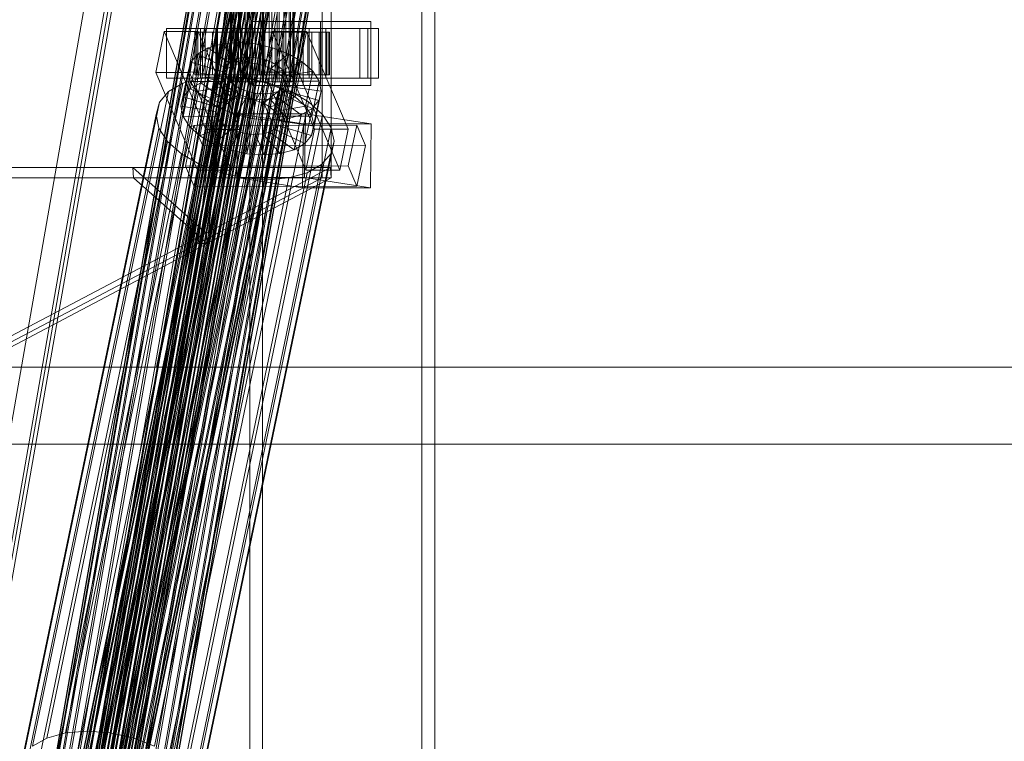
# Model space of a CAD drawing. Header units: millimetres. Extents: x -4395 to 65662, y -65530 to 6847.
# Tile 632 of 656: x 20058 to 20335, y -18334 to -18130. Entities that reach past the tile are written whole.
import ezdxf

# ---------------------------------------------------------------- set-up
doc = ezdxf.new("R2010")
doc.units = ezdxf.units.MM
for name, color, linetype, lineweight in [('superior_C02', 7, 'Continuous', 0), ('superior_C07', 7, 'Continuous', 0), ('superior_fines-r33-C07-C02', 7, 'Continuous', 0)]:
    doc.layers.add(name, color=color, linetype=linetype, lineweight=lineweight)

msp = doc.modelspace()

# ---------------------------------------------------------------- linework, layer by layer
at = {"layer": 'superior_C02'}
for p, q in [((20122.893, -17575), (20122.893, -18425)), ((20126.47, -18425), (20126.47, -17575)), ((20171.385, -18425), (20171.385, -17575)), ((20174.961, -17575), (20174.961, -18425)), ((20117.402, -18148), (20117.402, -17852)), ((20117.613, -18148), (20117.613, -17852)), ((20117.804, -18148), (20117.804, -17852)), ((20118.423, -18148), (20118.423, -17852)), ((20118.791, -18148), (20118.791, -17852)), ((20119.776, -18148), (20119.776, -17852)), ((20120.296, -18148), (20120.296, -17852)), ((20121.58, -18148), (20121.58, -17852)), ((20122.217, -18148), (20122.217, -17852)), ((20123.712, -18148), (20123.712, -17852)), ((20124.422, -18148), (20124.422, -17852)), ((20126.027, -18148), (20126.027, -17852)), ((20126.762, -18148), (20126.762, -17852)), ((20128.367, -18148), (20128.367, -17852)), ((20129.077, -18148), (20129.077, -17852)), ((20130.573, -18148), (20130.573, -17852)), ((20131.209, -18148), (20131.209, -17852)), ((20132.493, -18148), (20132.493, -17852)), ((20133.013, -18148), (20133.013, -17852)), ((20133.999, -18148), (20133.999, -17852)), ((20134.366, -18148), (20134.366, -17852)), ((20134.986, -17852), (20134.986, -18148)), ((20135.176, -18148), (20135.176, -17852)), ((20135.387, -18148), (20135.387, -17852)), ((20117.046, -18130), (20096.643, -18228.298)), ((20098.422, -18228.298), (20118.824, -18130)), ((20142.795, -18131), (20123.704, -18131)), ((20123.704, -18131), (20123.704, -18149)), ((20137.892, -18131), (20123.704, -18131)), ((20137.892, -18149), (20137.892, -18131)), ((20137.892, -18131), (20156.983, -18131)), ((20142.795, -18149), (20142.795, -18131)), ((20142.795, -18131), (20156.983, -18131)), ((20156.983, -18131), (20156.983, -18149)), ((20109.039, -18133), (20099.494, -18133)), ((20099.494, -18133), (20099.494, -18147)), ((20113.8, -18133), (20099.494, -18133)), ((20109.039, -18147), (20109.039, -18133)), ((20109.039, -18133), (20123.346, -18133)), ((20156.159, -18133), (20110.341, -18133)), ((20110.341, -18133), (20110.341, -18147)), ((20113.321, -18133), (20110.341, -18133)), ((20113.321, -18147), (20113.321, -18133)), ((20113.321, -18133), (20159.14, -18133)), ((20113.8, -18147), (20113.8, -18133)), ((20113.8, -18133), (20123.346, -18133)), ((20123.346, -18133), (20123.346, -18147)), ((20139.585, -18133), (20130.04, -18133)), ((20130.04, -18133), (20130.04, -18147)), ((20144.346, -18133), (20130.04, -18133)), ((20139.585, -18147), (20139.585, -18133)), ((20139.585, -18133), (20153.892, -18133)), ((20144.346, -18147), (20144.346, -18133)), ((20144.346, -18133), (20153.892, -18133)), ((20153.892, -18133), (20153.892, -18147)), ((20156.159, -18147), (20156.159, -18133)), ((20156.159, -18133), (20159.14, -18133)), ((20159.14, -18133), (20159.14, -18147)), ((20098.806, -18133.859), (20096.425, -18145.327)), ((20108.351, -18133.847), (20098.806, -18133.859)), ((20110.556, -18161.391), (20098.806, -18133.859)), ((20105.971, -18145.315), (20108.351, -18133.847)), ((20107.857, -18134), (20107.411, -18134)), ((20107.411, -18134), (20117.402, -18134)), ((20107.411, -18146), (20107.411, -18134)), ((20107.411, -18134), (20108.258, -18134)), ((20109.566, -18134), (20107.857, -18134)), ((20107.857, -18134), (20117.613, -18134)), ((20107.857, -18146), (20107.857, -18134)), ((20108.258, -18134), (20117.804, -18134)), ((20108.258, -18146), (20108.258, -18134)), ((20108.258, -18134), (20110.342, -18134)), ((20108.351, -18133.847), (20120.102, -18161.379)), ((20112.422, -18134), (20109.566, -18134)), ((20109.566, -18134), (20118.423, -18134)), ((20109.566, -18146), (20109.566, -18134)), ((20110.342, -18134), (20118.791, -18134)), ((20110.342, -18146), (20110.342, -18134)), ((20110.342, -18134), (20113.52, -18134)), ((20116.231, -18134), (20112.422, -18134)), ((20112.422, -18134), (20119.776, -18134)), ((20112.422, -18146), (20112.422, -18134)), ((20113.52, -18134), (20120.296, -18134)), ((20113.52, -18146), (20113.52, -18134)), ((20113.52, -18134), (20117.575, -18134)), ((20120.732, -18134), (20116.231, -18134)), ((20116.231, -18134), (20121.58, -18134)), ((20116.231, -18146), (20116.231, -18134)), ((20117.402, -18134), (20117.613, -18134)), ((20117.402, -18134), (20117.402, -18146)), ((20117.804, -18134), (20117.402, -18134)), ((20117.575, -18134), (20122.217, -18134)), ((20117.575, -18146), (20117.575, -18134)), ((20117.575, -18134), (20122.231, -18134)), ((20117.613, -18134), (20118.423, -18134)), ((20117.613, -18134), (20117.613, -18146)), ((20117.804, -18134), (20117.804, -18146)), ((20118.791, -18134), (20117.804, -18134)), ((20118.423, -18134), (20119.776, -18134)), ((20118.423, -18134), (20118.423, -18146)), ((20118.791, -18134), (20118.791, -18146)), ((20120.296, -18134), (20118.791, -18134)), ((20119.776, -18134), (20121.58, -18134)), ((20119.776, -18134), (20119.776, -18146)), ((20120.296, -18134), (20120.296, -18146)), ((20122.217, -18134), (20120.296, -18134)), ((20125.619, -18134), (20120.732, -18134)), ((20120.732, -18134), (20123.712, -18134)), ((20120.732, -18146), (20120.732, -18134)), ((20121.58, -18134), (20123.712, -18134)), ((20121.58, -18134), (20121.58, -18146)), ((20122.217, -18134), (20122.217, -18146)), ((20124.422, -18134), (20122.217, -18134)), ((20122.231, -18134), (20124.422, -18134)), ((20122.231, -18146), (20122.231, -18134)), ((20122.231, -18134), (20127.171, -18134)), ((20123.712, -18134), (20126.027, -18134)), ((20123.712, -18134), (20123.712, -18146)), ((20124.422, -18134), (20124.422, -18146)), ((20126.762, -18134), (20124.422, -18134)), ((20130.559, -18134), (20125.619, -18134)), ((20125.619, -18134), (20126.027, -18134)), ((20125.619, -18146), (20125.619, -18134)), ((20126.027, -18134), (20128.367, -18134)), ((20126.027, -18134), (20126.027, -18146)), ((20127.171, -18134), (20126.762, -18134)), ((20126.762, -18134), (20126.762, -18146)), ((20129.077, -18134), (20126.762, -18134)), ((20129.351, -18133.821), (20126.971, -18145.289)), ((20127.171, -18146), (20127.171, -18134)), ((20127.171, -18134), (20132.058, -18134)), ((20130.559, -18134), (20128.367, -18134)), ((20128.367, -18134), (20130.573, -18134)), ((20128.367, -18134), (20128.367, -18146)), ((20132.058, -18134), (20129.077, -18134)), ((20129.077, -18134), (20129.077, -18146)), ((20131.209, -18134), (20129.077, -18134)), ((20138.897, -18133.809), (20129.351, -18133.821)), ((20141.102, -18161.353), (20129.351, -18133.821)), ((20135.215, -18134), (20130.559, -18134)), ((20130.559, -18146), (20130.559, -18134)), ((20135.215, -18134), (20130.573, -18134)), ((20130.573, -18134), (20132.493, -18134)), ((20130.573, -18134), (20130.573, -18146)), ((20136.559, -18134), (20131.209, -18134)), ((20131.209, -18134), (20131.209, -18146)), ((20133.013, -18134), (20131.209, -18134)), ((20132.058, -18146), (20132.058, -18134)), ((20132.058, -18134), (20136.559, -18134)), ((20139.27, -18134), (20132.493, -18134)), ((20132.493, -18134), (20133.999, -18134)), ((20132.493, -18134), (20132.493, -18146)), ((20140.367, -18134), (20133.013, -18134)), ((20133.013, -18134), (20133.013, -18146)), ((20134.366, -18134), (20133.013, -18134)), ((20142.447, -18134), (20133.999, -18134)), ((20133.999, -18134), (20134.986, -18134)), ((20133.999, -18134), (20133.999, -18146)), ((20143.223, -18134), (20134.366, -18134)), ((20134.366, -18134), (20134.366, -18146)), ((20135.176, -18134), (20134.366, -18134)), ((20134.986, -18134), (20144.531, -18134)), ((20134.986, -18146), (20134.986, -18134)), ((20134.986, -18134), (20135.387, -18134)), ((20144.933, -18134), (20135.176, -18134)), ((20135.176, -18134), (20135.176, -18146)), ((20135.387, -18134), (20135.176, -18134)), ((20139.27, -18134), (20135.215, -18134)), ((20135.215, -18146), (20135.215, -18134)), ((20145.379, -18134), (20135.387, -18134)), ((20135.387, -18134), (20135.387, -18146)), ((20136.516, -18145.277), (20138.897, -18133.809)), ((20136.559, -18146), (20136.559, -18134)), ((20136.559, -18134), (20140.367, -18134)), ((20138.897, -18133.809), (20150.647, -18161.341)), ((20142.447, -18134), (20139.27, -18134)), ((20139.27, -18146), (20139.27, -18134)), ((20140.367, -18146), (20140.367, -18134)), ((20140.367, -18134), (20143.223, -18134)), ((20144.531, -18134), (20142.447, -18134)), ((20142.447, -18146), (20142.447, -18134)), ((20143.223, -18146), (20143.223, -18134)), ((20143.223, -18134), (20144.933, -18134)), ((20144.531, -18134), (20144.531, -18146)), ((20145.379, -18134), (20144.531, -18134)), ((20144.933, -18146), (20144.933, -18134)), ((20144.933, -18134), (20145.379, -18134)), ((20145.379, -18146), (20145.379, -18134)), ((20111.215, -18138.419), (20108.198, -18140.156)), ((20109.175, -18148.249), (20111.215, -18138.419)), ((20115.125, -18137.325), (20111.215, -18138.419)), ((20111.215, -18138.419), (20118.108, -18143.38)), ((20113.084, -18147.155), (20115.125, -18137.325)), ((20119.66, -18136.948), (20115.125, -18137.325)), ((20115.125, -18137.325), (20119.96, -18142.862)), ((20117.62, -18146.777), (20119.66, -18136.948)), ((20124.513, -18137.313), (20119.66, -18136.948)), ((20119.66, -18136.948), (20122.108, -18142.683)), ((20122.473, -18147.143), (20124.513, -18137.313)), ((20124.513, -18137.313), (20124.407, -18142.856)), ((20129.352, -18138.396), (20124.513, -18137.313)), ((20129.352, -18138.396), (20126.699, -18143.369)), ((20127.311, -18148.226), (20129.352, -18138.396)), ((20133.847, -18140.123), (20129.352, -18138.396)), ((20074.073, -18355.541), (20118.448, -18141.742)), ((20075.924, -18355.022), (20120.3, -18141.224)), ((20078.073, -18354.844), (20122.448, -18141.045)), ((20080.371, -18355.017), (20124.747, -18141.218)), ((20082.664, -18355.53), (20127.039, -18141.731)), ((20106.158, -18149.985), (20108.198, -18140.156)), ((20108.198, -18140.156), (20106.279, -18142.416)), ((20108.198, -18140.156), (20116.679, -18144.203)), ((20118.448, -18141.742), (20117.019, -18142.565)), ((20120.3, -18141.224), (20118.448, -18141.742)), ((20122.448, -18141.045), (20120.3, -18141.224)), ((20124.747, -18141.218), (20122.448, -18141.045)), ((20127.039, -18141.731), (20124.747, -18141.218)), ((20129.168, -18142.549), (20127.039, -18141.731)), ((20133.847, -18140.123), (20128.828, -18144.188)), ((20131.807, -18149.953), (20133.847, -18140.123)), ((20137.693, -18142.377), (20133.847, -18140.123)), ((20071.735, -18357.434), (20116.11, -18143.635)), ((20072.643, -18356.363), (20117.019, -18142.565)), ((20084.793, -18356.348), (20129.168, -18142.549)), ((20086.614, -18357.415), (20130.99, -18143.617)), ((20104.239, -18152.246), (20106.279, -18142.416)), ((20106.279, -18142.416), (20105.589, -18145.047)), ((20106.279, -18142.416), (20115.77, -18145.274)), ((20116.679, -18144.203), (20114.639, -18154.033)), ((20115.77, -18145.274), (20116.679, -18144.203)), ((20116.11, -18143.635), (20115.783, -18144.881)), ((20118.108, -18143.38), (20116.068, -18153.21)), ((20117.019, -18142.565), (20116.11, -18143.635)), ((20116.679, -18144.203), (20118.108, -18143.38)), ((20119.96, -18142.862), (20117.92, -18152.692)), ((20118.108, -18143.38), (20119.96, -18142.862)), ((20119.96, -18142.862), (20122.108, -18142.683)), ((20122.108, -18142.683), (20120.068, -18152.513)), ((20122.108, -18142.683), (20124.407, -18142.856)), ((20124.407, -18142.856), (20122.367, -18152.686)), ((20124.407, -18142.856), (20126.699, -18143.369)), ((20126.699, -18143.369), (20124.659, -18153.199)), ((20126.699, -18143.369), (20128.828, -18144.188)), ((20128.828, -18144.188), (20126.788, -18154.017)), ((20128.828, -18144.188), (20130.65, -18145.255)), ((20130.99, -18143.617), (20129.168, -18142.549)), ((20137.693, -18142.377), (20130.65, -18145.255)), ((20132.38, -18144.861), (20130.99, -18143.617)), ((20135.652, -18152.207), (20137.693, -18142.377)), ((20140.626, -18145.003), (20137.693, -18142.377)), ((20071.055, -18331.197), (20109.31, -18146.887)), ((20071.408, -18358.68), (20115.783, -18144.881)), ((20071.685, -18360.017), (20116.061, -18146.218)), ((20072.548, -18361.352), (20116.924, -18147.554)), ((20077.118, -18330.692), (20115.373, -18146.383)), ((20083.606, -18331.181), (20121.86, -18146.872)), ((20088.004, -18358.659), (20132.38, -18144.861)), ((20133.243, -18146.196), (20088.867, -18359.995)), ((20089.145, -18361.332), (20133.52, -18147.533)), ((20096.425, -18145.327), (20105.971, -18145.315)), ((20096.425, -18145.327), (20108.176, -18172.859)), ((20099.494, -18147), (20109.039, -18147)), ((20099.494, -18147), (20113.8, -18147)), ((20103.549, -18154.877), (20105.589, -18145.047)), ((20109.31, -18146.887), (20104.083, -18148.35)), ((20105.589, -18145.047), (20115.443, -18146.52)), ((20105.589, -18145.047), (20106.175, -18147.868)), ((20117.721, -18172.847), (20105.971, -18145.315)), ((20117.402, -18146), (20107.411, -18146)), ((20107.411, -18146), (20107.857, -18146)), ((20108.258, -18146), (20107.411, -18146)), ((20117.613, -18146), (20107.857, -18146)), ((20107.857, -18146), (20109.566, -18146)), ((20117.804, -18146), (20108.258, -18146)), ((20110.342, -18146), (20108.258, -18146)), ((20123.346, -18147), (20109.039, -18147)), ((20109.175, -18148.249), (20113.084, -18147.155)), ((20115.373, -18146.383), (20109.31, -18146.887)), ((20118.423, -18146), (20109.566, -18146)), ((20109.566, -18146), (20112.422, -18146)), ((20110.341, -18147), (20156.159, -18147)), ((20110.341, -18147), (20113.321, -18147)), ((20118.791, -18146), (20110.342, -18146)), ((20113.52, -18146), (20110.342, -18146)), ((20119.776, -18146), (20112.422, -18146)), ((20112.422, -18146), (20116.231, -18146)), ((20113.084, -18147.155), (20117.62, -18146.777)), ((20117.92, -18152.692), (20113.084, -18147.155)), ((20159.14, -18147), (20113.321, -18147)), ((20115.443, -18146.52), (20113.403, -18156.35)), ((20120.296, -18146), (20113.52, -18146)), ((20117.575, -18146), (20113.52, -18146)), ((20115.77, -18145.274), (20113.73, -18155.103)), ((20123.346, -18147), (20113.8, -18147)), ((20121.86, -18146.872), (20115.373, -18146.383)), ((20115.443, -18146.52), (20115.77, -18145.274)), ((20115.721, -18147.856), (20115.443, -18146.52)), ((20115.783, -18144.881), (20116.061, -18146.218)), ((20116.061, -18146.218), (20116.924, -18147.554)), ((20121.58, -18146), (20116.231, -18146)), ((20116.231, -18146), (20120.732, -18146)), ((20116.924, -18147.554), (20118.313, -18148.798)), ((20117.613, -18146), (20117.402, -18146)), ((20117.402, -18146), (20117.804, -18146)), ((20122.217, -18146), (20117.575, -18146)), ((20122.231, -18146), (20117.575, -18146)), ((20118.423, -18146), (20117.613, -18146)), ((20120.068, -18152.513), (20117.62, -18146.777)), ((20117.62, -18146.777), (20122.473, -18147.143)), ((20117.804, -18146), (20118.791, -18146)), ((20119.776, -18146), (20118.423, -18146)), ((20118.791, -18146), (20120.296, -18146)), ((20121.58, -18146), (20119.776, -18146)), ((20120.296, -18146), (20122.217, -18146)), ((20123.712, -18146), (20120.732, -18146)), ((20120.732, -18146), (20125.619, -18146)), ((20123.712, -18146), (20121.58, -18146)), ((20128.329, -18148.32), (20121.86, -18146.872)), ((20122.217, -18146), (20124.422, -18146)), ((20124.422, -18146), (20122.231, -18146)), ((20127.171, -18146), (20122.231, -18146)), ((20122.367, -18152.686), (20122.473, -18147.143)), ((20122.473, -18147.143), (20127.311, -18148.226)), ((20126.027, -18146), (20123.712, -18146)), ((20124.422, -18146), (20126.762, -18146)), ((20126.027, -18146), (20125.619, -18146)), ((20125.619, -18146), (20130.559, -18146)), ((20128.367, -18146), (20126.027, -18146)), ((20126.762, -18146), (20127.171, -18146)), ((20126.762, -18146), (20129.077, -18146)), ((20126.971, -18145.289), (20136.516, -18145.277)), ((20126.971, -18145.289), (20138.721, -18172.821)), ((20132.058, -18146), (20127.171, -18146)), ((20130.573, -18146), (20128.367, -18146)), ((20128.367, -18146), (20130.559, -18146)), ((20130.65, -18145.255), (20128.61, -18155.085)), ((20129.077, -18146), (20132.058, -18146)), ((20129.077, -18146), (20131.209, -18146)), ((20132.04, -18146.499), (20129.999, -18156.329)), ((20130.04, -18147), (20139.585, -18147)), ((20130.04, -18147), (20144.346, -18147)), ((20130.559, -18146), (20135.215, -18146)), ((20132.493, -18146), (20130.573, -18146)), ((20130.573, -18146), (20135.215, -18146)), ((20130.65, -18145.255), (20132.04, -18146.499)), ((20131.209, -18146), (20136.559, -18146)), ((20131.209, -18146), (20133.013, -18146)), ((20140.626, -18145.003), (20132.04, -18146.499)), ((20132.04, -18146.499), (20132.903, -18147.835)), ((20136.559, -18146), (20132.058, -18146)), ((20133.243, -18146.196), (20132.38, -18144.861)), ((20133.999, -18146), (20132.493, -18146)), ((20132.493, -18146), (20139.27, -18146)), ((20133.013, -18146), (20140.367, -18146)), ((20133.013, -18146), (20134.366, -18146)), ((20133.193, -18148.779), (20133.52, -18147.533)), ((20133.52, -18147.533), (20133.243, -18146.196)), ((20134.986, -18146), (20133.999, -18146)), ((20133.999, -18146), (20142.447, -18146)), ((20134.366, -18146), (20143.223, -18146)), ((20134.366, -18146), (20135.176, -18146)), ((20144.531, -18146), (20134.986, -18146)), ((20135.387, -18146), (20134.986, -18146)), ((20135.176, -18146), (20144.933, -18146)), ((20135.176, -18146), (20135.387, -18146)), ((20135.215, -18146), (20139.27, -18146)), ((20135.387, -18146), (20145.379, -18146)), ((20148.267, -18172.809), (20136.516, -18145.277)), ((20140.367, -18146), (20136.559, -18146)), ((20138.586, -18154.833), (20140.626, -18145.003)), ((20139.27, -18146), (20142.447, -18146)), ((20153.892, -18147), (20139.585, -18147)), ((20143.223, -18146), (20140.367, -18146)), ((20142.448, -18147.823), (20140.626, -18145.003)), ((20142.447, -18146), (20144.531, -18146)), ((20144.933, -18146), (20143.223, -18146)), ((20153.892, -18147), (20144.346, -18147)), ((20144.531, -18146), (20145.379, -18146)), ((20145.379, -18146), (20144.933, -18146)), ((20159.14, -18147), (20156.159, -18147)), ((20065.829, -18332.659), (20104.083, -18148.35)), ((20073.938, -18362.596), (20118.313, -18148.798)), ((20075.759, -18363.664), (20120.135, -18149.865)), ((20087.909, -18363.648), (20132.284, -18149.85)), ((20088.818, -18362.578), (20133.193, -18148.779)), ((20090.074, -18332.629), (20128.329, -18148.32)), ((20104.083, -18148.35), (20100.05, -18150.672)), ((20104.135, -18157.698), (20106.175, -18147.868)), ((20104.239, -18152.246), (20106.158, -18149.985)), ((20106.158, -18149.985), (20109.175, -18148.249)), ((20114.639, -18154.033), (20106.158, -18149.985)), ((20106.175, -18147.868), (20115.721, -18147.856)), ((20106.175, -18147.868), (20107.997, -18150.688)), ((20107.997, -18150.688), (20116.584, -18149.192)), ((20116.068, -18153.21), (20109.175, -18148.249)), ((20115.721, -18147.856), (20113.68, -18157.686)), ((20116.584, -18149.192), (20114.543, -18159.022)), ((20116.584, -18149.192), (20115.721, -18147.856)), ((20117.973, -18150.436), (20116.584, -18149.192)), ((20117.804, -18148), (20117.402, -18148)), ((20117.402, -18148), (20117.613, -18148)), ((20117.613, -18148), (20118.423, -18148)), ((20118.791, -18148), (20117.804, -18148)), ((20118.313, -18148.798), (20120.135, -18149.865)), ((20118.423, -18148), (20119.776, -18148)), ((20120.296, -18148), (20118.791, -18148)), ((20119.776, -18148), (20121.58, -18148)), ((20120.135, -18149.865), (20122.264, -18150.683)), ((20122.217, -18148), (20120.296, -18148)), ((20121.58, -18148), (20123.712, -18148)), ((20124.422, -18148), (20122.217, -18148)), ((20123.704, -18149), (20142.795, -18149)), ((20137.892, -18149), (20123.704, -18149)), ((20123.712, -18148), (20126.027, -18148)), ((20126.762, -18148), (20124.422, -18148)), ((20124.659, -18153.199), (20127.311, -18148.226)), ((20126.027, -18148), (20128.367, -18148)), ((20129.077, -18148), (20126.762, -18148)), ((20126.788, -18154.017), (20131.807, -18149.953)), ((20127.311, -18148.226), (20131.807, -18149.953)), ((20134.339, -18150.629), (20128.329, -18148.32)), ((20128.367, -18148), (20130.573, -18148)), ((20131.209, -18148), (20129.077, -18148)), ((20130.573, -18148), (20132.493, -18148)), ((20130.855, -18150.672), (20132.284, -18149.85)), ((20130.862, -18157.665), (20132.903, -18147.835)), ((20133.18, -18149.171), (20131.14, -18159.001)), ((20133.013, -18148), (20131.209, -18148)), ((20131.807, -18149.953), (20135.652, -18152.207)), ((20132.284, -18149.85), (20133.193, -18148.779)), ((20132.493, -18148), (20133.999, -18148)), ((20133.18, -18149.171), (20132.853, -18150.417)), ((20132.903, -18147.835), (20142.448, -18147.823)), ((20132.903, -18147.835), (20133.18, -18149.171)), ((20134.366, -18148), (20133.013, -18148)), ((20143.034, -18150.644), (20133.18, -18149.171)), ((20133.999, -18148), (20134.986, -18148)), ((20135.176, -18148), (20134.366, -18148)), ((20134.986, -18148), (20135.387, -18148)), ((20135.387, -18148), (20135.176, -18148)), ((20156.983, -18149), (20137.892, -18149)), ((20142.448, -18147.823), (20140.408, -18157.653)), ((20143.034, -18150.644), (20142.448, -18147.823)), ((20156.983, -18149), (20142.795, -18149)), ((20061.796, -18334.981), (20100.05, -18150.672)), ((20077.889, -18364.482), (20122.264, -18150.683)), ((20080.181, -18364.995), (20124.556, -18151.196)), ((20082.479, -18365.168), (20126.855, -18151.369)), ((20084.628, -18364.989), (20129.003, -18151.191)), ((20086.48, -18364.471), (20130.855, -18150.672)), ((20096.084, -18334.938), (20134.339, -18150.629)), ((20100.05, -18150.672), (20097.485, -18153.694)), ((20103.549, -18154.877), (20104.239, -18152.246)), ((20113.73, -18155.103), (20104.239, -18152.246)), ((20105.957, -18160.518), (20107.997, -18150.688)), ((20107.997, -18150.688), (20110.931, -18153.314)), ((20110.931, -18153.314), (20117.973, -18150.436)), ((20114.776, -18155.567), (20119.795, -18151.503)), ((20117.973, -18150.436), (20115.933, -18160.266)), ((20117.92, -18152.692), (20116.068, -18153.21)), ((20119.795, -18151.503), (20117.755, -18161.333)), ((20120.068, -18152.513), (20117.92, -18152.692)), ((20119.795, -18151.503), (20117.973, -18150.436)), ((20119.271, -18157.295), (20121.924, -18152.321)), ((20121.924, -18152.321), (20119.795, -18151.503)), ((20121.924, -18152.321), (20119.884, -18162.151)), ((20122.367, -18152.686), (20120.068, -18152.513)), ((20124.216, -18152.835), (20121.924, -18152.321)), ((20124.216, -18152.835), (20122.176, -18162.664)), ((20122.264, -18150.683), (20124.556, -18151.196)), ((20124.659, -18153.199), (20122.367, -18152.686)), ((20124.11, -18158.378), (20124.216, -18152.835)), ((20126.515, -18153.008), (20124.216, -18152.835)), ((20126.515, -18153.008), (20124.475, -18162.837)), ((20124.556, -18151.196), (20126.855, -18151.369)), ((20128.663, -18152.829), (20126.515, -18153.008)), ((20128.963, -18158.743), (20126.515, -18153.008)), ((20128.663, -18152.829), (20126.623, -18162.659)), ((20126.855, -18151.369), (20129.003, -18151.191)), ((20130.515, -18152.311), (20128.475, -18162.14)), ((20128.61, -18155.085), (20135.652, -18152.207)), ((20130.515, -18152.311), (20128.663, -18152.829)), ((20133.498, -18158.366), (20128.663, -18152.829)), ((20129.003, -18151.191), (20130.855, -18150.672)), ((20131.944, -18151.488), (20129.904, -18161.318)), ((20131.944, -18151.488), (20130.515, -18152.311)), ((20137.408, -18157.272), (20130.515, -18152.311)), ((20132.853, -18150.417), (20130.813, -18160.247)), ((20132.853, -18150.417), (20131.944, -18151.488)), ((20140.425, -18155.535), (20131.944, -18151.488)), ((20142.344, -18153.275), (20132.853, -18150.417)), ((20139.479, -18153.641), (20134.339, -18150.629)), ((20135.652, -18152.207), (20138.586, -18154.833)), ((20140.994, -18160.474), (20143.034, -18150.644)), ((20142.344, -18153.275), (20143.034, -18150.644)), ((20059.23, -18338.003), (20097.485, -18153.694)), ((20097.485, -18153.694), (20096.562, -18157.211)), ((20101.225, -18337.95), (20139.479, -18153.641)), ((20113.403, -18156.35), (20103.549, -18154.877)), ((20104.135, -18157.698), (20103.549, -18154.877)), ((20108.89, -18163.144), (20110.931, -18153.314)), ((20110.931, -18153.314), (20114.776, -18155.567)), ((20112.736, -18165.397), (20114.776, -18155.567)), ((20113.73, -18155.103), (20113.403, -18156.35)), ((20114.639, -18154.033), (20113.73, -18155.103)), ((20116.068, -18153.21), (20114.639, -18154.033)), ((20114.776, -18155.567), (20119.271, -18157.295)), ((20126.788, -18154.017), (20124.659, -18153.199)), ((20128.61, -18155.085), (20126.788, -18154.017)), ((20129.999, -18156.329), (20128.61, -18155.085)), ((20129.999, -18156.329), (20138.586, -18154.833)), ((20137.408, -18157.272), (20140.425, -18155.535)), ((20138.385, -18165.365), (20140.425, -18155.535)), ((20138.586, -18154.833), (20140.408, -18157.653)), ((20143.401, -18157.152), (20139.479, -18153.641)), ((20140.304, -18163.105), (20142.344, -18153.275)), ((20140.425, -18155.535), (20142.344, -18153.275)), ((20058.308, -18341.52), (20096.562, -18157.211)), ((20096.562, -18157.211), (20097.346, -18160.982)), ((20113.68, -18157.686), (20104.135, -18157.698)), ((20105.957, -18160.518), (20104.135, -18157.698)), ((20105.147, -18341.461), (20143.401, -18157.152)), ((20113.403, -18156.35), (20113.68, -18157.686)), ((20113.68, -18157.686), (20114.543, -18159.022)), ((20117.231, -18167.125), (20119.271, -18157.295)), ((20119.5, -18156.962), (20119.253, -18174.943)), ((20119.271, -18157.295), (20124.11, -18158.378)), ((20138.591, -18156.962), (20119.5, -18156.962)), ((20138.009, -18159.83), (20119.5, -18156.962)), ((20122.07, -18168.208), (20124.11, -18158.378)), ((20124.11, -18158.378), (20128.963, -18158.743)), ((20128.963, -18158.743), (20133.498, -18158.366)), ((20130.862, -18157.665), (20129.999, -18156.329)), ((20140.408, -18157.653), (20130.862, -18157.665)), ((20131.14, -18159.001), (20130.862, -18157.665)), ((20131.458, -18168.196), (20133.498, -18158.366)), ((20133.498, -18158.366), (20137.408, -18157.272)), ((20135.368, -18167.102), (20137.408, -18157.272)), ((20138.343, -18174.943), (20138.591, -18156.962)), ((20138.591, -18156.962), (20157.1, -18159.83)), ((20140.408, -18157.653), (20140.994, -18160.474)), ((20145.837, -18160.922), (20143.401, -18157.152)), ((20059.091, -18345.291), (20097.346, -18160.982)), ((20097.346, -18160.982), (20099.781, -18164.752)), ((20107.203, -18160.247), (20104.823, -18171.715)), ((20114.543, -18159.022), (20105.957, -18160.518)), ((20108.89, -18163.144), (20105.957, -18160.518)), ((20153.021, -18160.19), (20107.203, -18160.247)), ((20109.651, -18165.983), (20107.203, -18160.247)), ((20145.837, -18160.922), (20107.582, -18345.231)), ((20108.176, -18172.859), (20110.556, -18161.391)), ((20115.933, -18160.266), (20108.89, -18163.144)), ((20110.556, -18161.391), (20120.102, -18161.379)), ((20117.755, -18161.333), (20112.736, -18165.397)), ((20114.543, -18159.022), (20115.933, -18160.266)), ((20115.933, -18160.266), (20117.755, -18161.333)), ((20120.102, -18161.379), (20117.721, -18172.847)), ((20117.755, -18161.333), (20119.884, -18162.151)), ((20126.923, -18168.573), (20128.963, -18158.743)), ((20128.475, -18162.14), (20129.904, -18161.318)), ((20129.904, -18161.318), (20130.813, -18160.247)), ((20129.904, -18161.318), (20138.385, -18165.365)), ((20130.813, -18160.247), (20131.14, -18159.001)), ((20130.813, -18160.247), (20140.304, -18163.105)), ((20131.14, -18159.001), (20140.994, -18160.474)), ((20137.762, -18177.811), (20138.009, -18159.83)), ((20138.009, -18159.83), (20157.1, -18159.83)), ((20138.721, -18172.821), (20141.102, -18161.353)), ((20140.994, -18160.474), (20140.304, -18163.105)), ((20141.102, -18161.353), (20150.647, -18161.341)), ((20146.62, -18164.693), (20145.837, -18160.922)), ((20150.647, -18161.341), (20148.267, -18172.809)), ((20150.641, -18171.658), (20153.021, -18160.19)), ((20153.021, -18160.19), (20155.469, -18165.926)), ((20157.1, -18159.83), (20156.852, -18177.811)), ((20112.736, -18165.397), (20108.89, -18163.144)), ((20119.884, -18162.151), (20117.231, -18167.125)), ((20119.884, -18162.151), (20122.176, -18162.664)), ((20122.176, -18162.664), (20122.07, -18168.208)), ((20122.176, -18162.664), (20124.475, -18162.837)), ((20124.475, -18162.837), (20126.623, -18162.659)), ((20124.475, -18162.837), (20126.923, -18168.573)), ((20126.623, -18162.659), (20128.475, -18162.14)), ((20126.623, -18162.659), (20131.458, -18168.196)), ((20128.475, -18162.14), (20135.368, -18167.102)), ((20140.304, -18163.105), (20138.385, -18165.365)), ((20061.526, -18349.061), (20099.781, -18164.752)), ((20099.781, -18164.752), (20103.703, -18168.263)), ((20107.271, -18177.451), (20109.651, -18165.983)), ((20108.365, -18349.002), (20146.62, -18164.693)), ((20109.651, -18165.983), (20155.469, -18165.926)), ((20117.231, -18167.125), (20112.736, -18165.397)), ((20138.385, -18165.365), (20135.368, -18167.102)), ((20145.698, -18168.21), (20146.62, -18164.693)), ((20155.469, -18165.926), (20153.089, -18177.394)), ((20065.448, -18352.572), (20103.703, -18168.263)), ((20103.703, -18168.263), (20108.844, -18171.275)), ((20107.443, -18352.519), (20145.698, -18168.21)), ((20122.07, -18168.208), (20117.231, -18167.125)), ((20126.923, -18168.573), (20122.07, -18168.208)), ((20131.458, -18168.196), (20126.923, -18168.573)), ((20135.368, -18167.102), (20131.458, -18168.196)), ((20143.132, -18171.232), (20145.698, -18168.21)), ((20070.589, -18355.584), (20108.844, -18171.275)), ((20104.823, -18171.715), (20150.641, -18171.658)), ((20104.823, -18171.715), (20107.271, -18177.451)), ((20104.878, -18355.541), (20143.132, -18171.232)), ((20108.844, -18171.275), (20114.853, -18173.584)), ((20139.099, -18173.554), (20143.132, -18171.232)), ((20153.089, -18177.394), (20150.641, -18171.658)), ((20076.599, -18357.893), (20114.853, -18173.584)), ((20083.067, -18359.341), (20121.322, -18175.032)), ((20095.618, -18359.326), (20133.873, -18175.016)), ((20100.844, -18357.863), (20139.099, -18173.554)), ((20117.721, -18172.847), (20108.176, -18172.859)), ((20114.853, -18173.584), (20121.322, -18175.032)), ((20119.253, -18174.943), (20138.343, -18174.943)), ((20137.762, -18177.811), (20119.253, -18174.943)), ((20121.322, -18175.032), (20127.809, -18175.521)), ((20127.809, -18175.521), (20133.873, -18175.016)), ((20133.873, -18175.016), (20139.099, -18173.554)), ((20156.852, -18177.811), (20138.343, -18174.943)), ((20148.267, -18172.809), (20138.721, -18172.821)), ((20089.555, -18359.83), (20127.809, -18175.521)), ((20153.089, -18177.394), (20107.271, -18177.451)), ((20156.852, -18177.811), (20137.762, -18177.811)), ((20096.643, -18228.298), (19160.686, -18228.298)), ((19162.465, -18228.298), (20098.422, -18228.298)), ((20096.643, -18228.298), (20098.422, -18228.298)), ((21032.6, -18228.298), (20096.643, -18228.298)), ((20098.422, -18228.298), (21034.379, -18228.298)), ((24634.01, -18250), (15575.415, -18250)), ((15576.913, -18250), (24635.508, -18250)), ((20061.796, -18334.981), (20065.829, -18332.659)), ((20065.829, -18332.659), (20071.055, -18331.197)), ((20071.055, -18331.197), (20077.118, -18330.692)), ((20077.118, -18330.692), (20083.606, -18331.181)), ((20083.606, -18331.181), (20090.074, -18332.629)), ((20090.074, -18332.629), (20096.084, -18334.938))]:
    msp.add_line(p, q, dxfattribs=at)
at = {"layer": 'superior_C07'}
for p, q in [((20028.442, -18399.856), (20100.969, -17986.166)), ((20108.627, -17987.508), (20036.1, -18401.199)), ((20138.414, -17992.73), (20065.887, -18406.421)), ((20073.546, -18407.764), (20146.072, -17994.073)), ((20137.247, -18007.755), (20069.901, -18391.896)), ((20137.272, -18007.759), (20069.926, -18391.9)), ((20137.448, -18007.79), (20070.102, -18391.931)), ((20070.177, -18391.944), (20137.523, -18007.803)), ((20137.868, -18007.864), (20070.522, -18392.005)), ((20137.989, -18007.885), (20070.643, -18392.026)), ((20138.491, -18007.973), (20071.145, -18392.114)), ((20138.654, -18008.001), (20071.308, -18392.143)), ((20139.292, -18008.113), (20071.946, -18392.254)), ((20139.491, -18008.148), (20072.144, -18392.289)), ((20140.241, -18008.28), (20072.895, -18392.421)), ((20140.468, -18008.319), (20073.121, -18392.461)), ((20141.302, -18008.466), (20073.955, -18392.607)), ((20141.547, -18008.509), (20074.201, -18392.65)), ((20142.433, -18008.664), (20075.086, -18392.805)), ((20142.688, -18008.709), (20075.342, -18392.85)), ((20143.591, -18008.867), (20076.245, -18393.008)), ((20143.846, -18008.912), (20076.5, -18393.053)), ((20144.732, -18009.067), (20077.386, -18393.208)), ((20144.978, -18009.11), (20077.631, -18393.251)), ((20145.812, -18009.256), (20078.465, -18393.397)), ((20146.038, -18009.296), (20078.692, -18393.437)), ((20146.789, -18009.428), (20079.442, -18393.569)), ((20146.987, -18009.462), (20079.641, -18393.604)), ((20147.625, -18009.574), (20080.279, -18393.715)), ((20147.788, -18009.603), (20080.442, -18393.744)), ((20148.29, -18009.691), (20080.944, -18393.832)), ((20148.411, -18009.712), (20081.065, -18393.853)), ((20148.756, -18009.772), (20081.41, -18393.914)), ((20148.831, -18009.786), (20081.485, -18393.927)), ((20149.007, -18009.816), (20081.661, -18393.958)), ((20149.032, -18009.821), (20081.686, -18393.962)), ((20124.285, -18018.173), (20061.256, -18377.69)), ((20124.357, -18018.185), (20061.328, -18377.702)), ((20124.856, -18018.273), (20061.826, -18377.79)), ((20062.038, -18377.827), (20125.067, -18018.31)), ((20126.046, -18018.482), (20063.016, -18377.998)), ((20126.389, -18018.542), (20063.359, -18378.059)), ((20127.81, -18018.791), (20064.78, -18378.308)), ((20128.271, -18018.872), (20065.242, -18378.389)), ((20130.08, -18019.189), (20067.05, -18378.706)), ((20130.642, -18019.287), (20067.613, -18378.804)), ((20132.769, -18019.66), (20069.74, -18379.177)), ((20133.41, -18019.773), (20070.381, -18379.29)), ((20040.198, -18366.384), (20100.637, -18021.641)), ((20101.556, -18021.803), (20041.117, -18366.545)), ((20135.773, -18020.187), (20072.744, -18379.704)), ((20136.47, -18020.309), (20073.441, -18379.826)), ((20138.978, -18020.749), (20075.949, -18380.266)), ((20139.702, -18020.876), (20076.673, -18380.393)), ((20142.26, -18021.324), (20079.231, -18380.841)), ((20142.984, -18021.451), (20079.955, -18380.968)), ((20145.492, -18021.891), (20082.463, -18381.408)), ((20146.189, -18022.013), (20083.16, -18381.53)), ((20148.552, -18022.427), (20085.523, -18381.944)), ((20149.193, -18022.54), (20086.164, -18382.057)), ((20151.32, -18022.913), (20088.291, -18382.429)), ((20151.882, -18023.011), (20088.853, -18382.528)), ((20153.691, -18023.328), (20090.662, -18382.845)), ((20154.153, -18023.409), (20091.123, -18382.926)), ((20155.573, -18023.658), (20092.544, -18383.175)), ((20155.916, -18023.718), (20092.887, -18383.235)), ((20156.895, -18023.89), (20093.866, -18383.407)), ((20157.106, -18023.927), (20094.077, -18383.444)), ((20157.605, -18024.015), (20094.576, -18383.531)), ((20157.677, -18024.027), (20094.648, -18383.544))]:
    msp.add_line(p, q, dxfattribs=at)
at = {"layer": 'superior_fines-r33-C07-C02'}
for p, q in [((20108.345, -18193.453), (20133.897, -17972.077)), ((20136.423, -17972.077), (20110.872, -18193.453)), ((20143.323, -17973.729), (20143.323, -18175)), ((20145.85, -18175), (20145.85, -17973.729)), ((20129.302, -18011.881), (20108.345, -18193.453)), ((20110.872, -18193.453), (20131.829, -18011.881)), ((20089.968, -18172.123), (19811.328, -18172.123)), ((20145.598, -18172.123), (20089.968, -18172.123)), ((20089.968, -18172.123), (20110.62, -18190.575)), ((20090.22, -18175), (20089.968, -18172.123)), ((20110.62, -18190.575), (20145.598, -18172.123)), ((20145.85, -18175), (20145.598, -18172.123)), ((19811.58, -18175), (20090.22, -18175)), ((20090.22, -18175), (20145.85, -18175)), ((20110.872, -18193.453), (20090.22, -18175)), ((20143.323, -18175), (20108.345, -18193.453)), ((20145.85, -18175), (20110.872, -18193.453)), ((20145.85, -18175), (20143.323, -18175)), ((20046.785, -18224.252), (20110.62, -18190.575)), ((20110.62, -18190.575), (20110.872, -18193.453)), ((20108.345, -18193.453), (20044.51, -18227.129)), ((20110.872, -18193.453), (20047.036, -18227.129)), ((20110.872, -18193.453), (20108.345, -18193.453))]:
    msp.add_line(p, q, dxfattribs=at)

doc.saveas('drawing.dxf')
